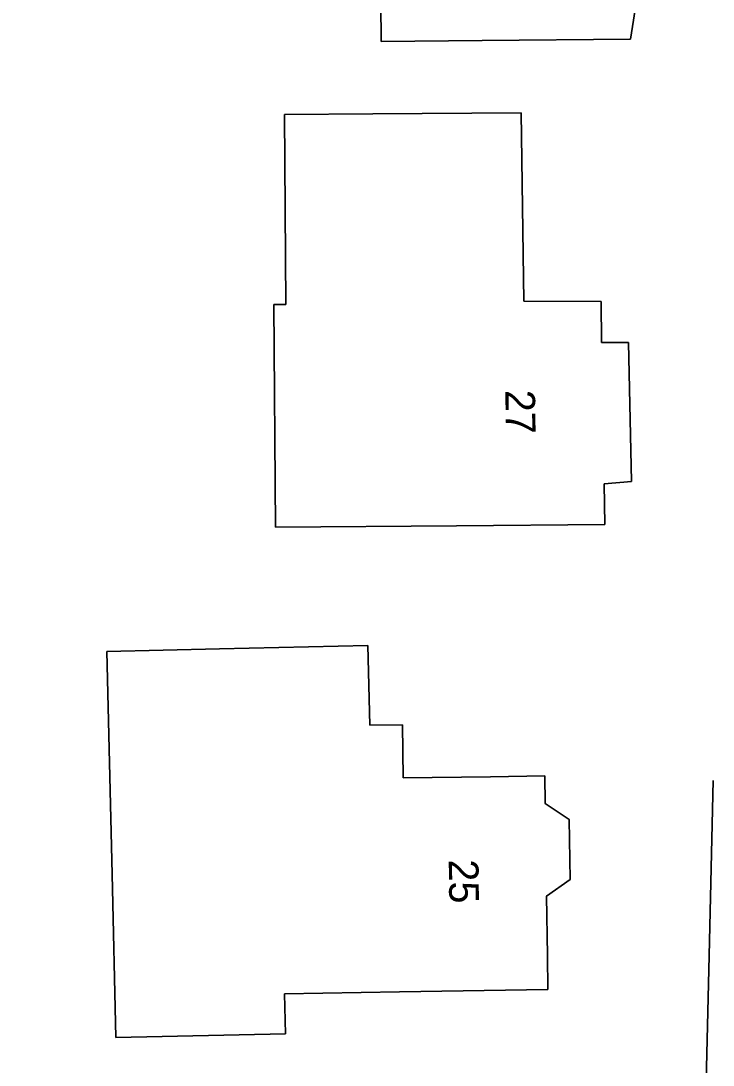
# Model space of a CAD drawing. Extents: x 160732 to 162107, y 387428 to 388479.
# Drawn here: x 161916.47 to 161939.8, y 387996.3 to 388031.51 of the extents above; entities that cross this region are included whole.
import ezdxf

# ---------------------------------------------------------------- set-up
doc = ezdxf.new("R2010")
doc.units = 0
for name, color, linetype in [('IMGEO_Erf', 7, 'Continuous'), ('IMGEO_Pand', 7, 'Continuous'), ('IMGEO_Pand_nummerreeks', 7, 'Continuous'), ('IMGEO_Voetpad_open', 7, 'Continuous')]:
    doc.layers.add(name, color=color, linetype=linetype)

msp = doc.modelspace()

# ---------------------------------------------------------------- linework, layer by layer
at = {"layer": 'IMGEO_Erf'}
for points in [[(161928.571, 388035.997), (161918.277, 388037.607), (161918.889, 388041.52), (161916.469, 388041.899), (161917.131, 388046.674), (161931.131, 388046.795), (161936.13, 388046.838), (161936.198, 388038.999), (161938.243, 388038.681), (161937.018, 388030.891), (161932.019, 388030.847), (161928.616, 388030.817)], [(161925.351, 388028.352), (161928.335, 388028.375), (161933.334, 388028.414), (161933.421, 388022.056), (161936.027, 388022.048), (161936.039, 388020.666), (161936.947, 388020.669), (161937.044, 388015.978), (161936.131, 388015.898), (161936.147, 388014.528), (161931.148, 388014.489), (161925.051, 388014.441), (161924.992, 388021.95), (161925.401, 388021.953)], [(161919.368, 388010.246), (161923.168, 388010.335), (161928.166, 388010.452), (161928.229, 388007.765), (161929.329, 388007.778), (161929.352, 388005.992), (161932.297, 388006.023), (161934.128, 388006.057), (161934.135, 388005.12), (161934.953, 388004.582), (161934.981, 388002.562), (161934.189, 388002.002), (161934.216, 388000), (161934.231, 387998.849), (161929.232, 387998.767), (161925.35, 387998.703), (161925.382, 387997.36), (161919.673, 387997.226), (161919.544, 388002.738)]]:
    msp.add_lwpolyline(points, close=True, dxfattribs=at)
msp.add_lwpolyline([(161938.065, 387976.415), (161938.553, 387981.135), (161939.4, 387992.483), (161939.555, 387995.264), (161939.664, 388000), (161939.799, 388005.9)], dxfattribs=at)
at = {"layer": 'IMGEO_Pand'}
for points in [[(161917.131, 388046.674), (161916.469, 388041.899), (161918.889, 388041.52), (161918.277, 388037.607), (161928.571, 388035.997), (161928.616, 388030.817), (161932.019, 388030.847), (161937.018, 388030.891), (161938.243, 388038.681), (161936.198, 388038.999), (161936.13, 388046.838), (161931.131, 388046.795)], [(161928.335, 388028.375), (161925.351, 388028.352), (161925.401, 388021.953), (161924.992, 388021.95), (161925.051, 388014.441), (161931.148, 388014.489), (161936.147, 388014.528), (161936.131, 388015.898), (161937.044, 388015.978), (161936.947, 388020.669), (161936.039, 388020.666), (161936.027, 388022.048), (161933.421, 388022.056), (161933.334, 388028.414)], [(161934.128, 388006.057), (161932.297, 388006.023), (161929.352, 388005.992), (161929.329, 388007.778), (161928.229, 388007.765), (161928.166, 388010.452), (161923.168, 388010.335), (161919.368, 388010.246), (161919.544, 388002.738), (161919.673, 387997.226), (161925.382, 387997.36), (161925.35, 387998.703), (161929.232, 387998.767), (161934.231, 387998.849), (161934.216, 388000), (161934.189, 388002.002), (161934.981, 388002.562), (161934.953, 388004.582), (161934.135, 388005.12)]]:
    msp.add_lwpolyline(points, close=True, dxfattribs=at)
at = {"layer": 'IMGEO_Voetpad_open'}
msp.add_lwpolyline([(161939.799, 388005.9), (161939.664, 388000), (161939.555, 387995.264), (161939.4, 387992.483), (161938.553, 387981.135), (161938.065, 387976.415)], dxfattribs=at)

# ---------------------------------------------------------------- texts
at = {"layer": 'IMGEO_Pand_nummerreeks'}
for s, rotation, p in [('27', 270.9142, (161932.794, 388019.063)), ('25', 270.8191, (161930.888, 388003.232))]:
    msp.add_text(s, height=1, rotation=rotation, dxfattribs=at).set_placement(p)

doc.saveas('drawing.dxf')
